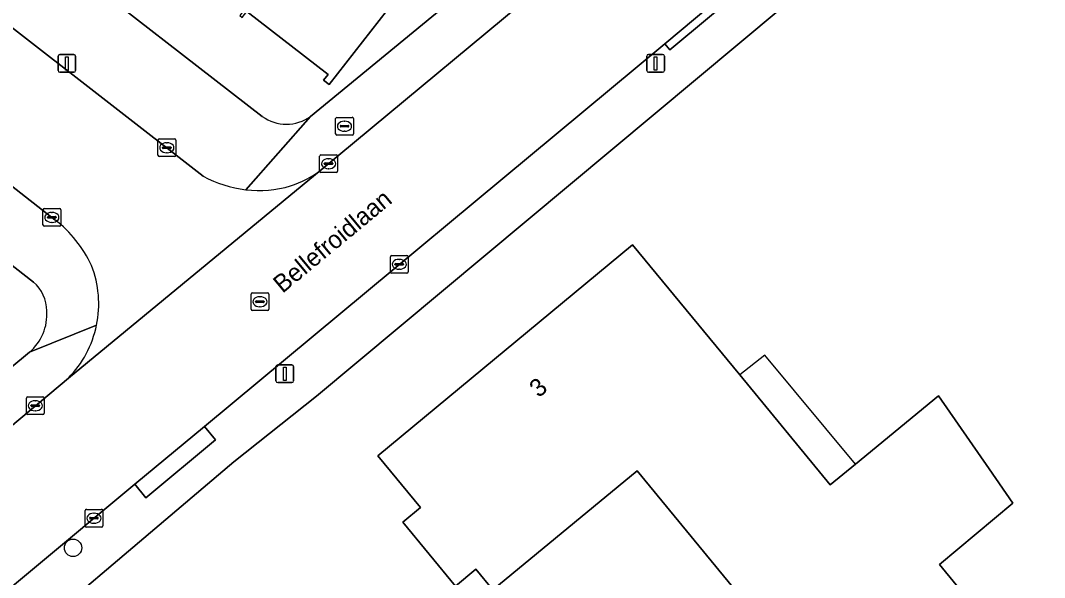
# Model space of a CAD drawing. Extents: x 157445 to 158888, y 383061 to 384688.
# Drawn here: x 158686.5 to 158744.1, y 383815.6 to 383846.9 of the extents above; entities that cross this region are included whole.
import ezdxf

# ---------------------------------------------------------------- set-up
doc = ezdxf.new("R2010")
doc.units = 0
for name, color, linetype in [('IMGEO_Boom', 7, 'Continuous'), ('IMGEO_Brandkraan', 7, 'Continuous'), ('IMGEO_Erf', 7, 'Continuous'), ('IMGEO_Kolk', 7, 'Continuous'), ('IMGEO_Lichtmast', 7, 'Continuous'), ('IMGEO_Openbare_ruimte_label', 7, 'Continuous'), ('IMGEO_Pand', 7, 'Continuous'), ('IMGEO_Pand_nummerreeks', 7, 'Continuous'), ('IMGEO_Pand_overbouw', 7, 'Continuous'), ('IMGEO_Rijbaan_lokaal_open', 7, 'Continuous'), ('IMGEO_Rioolput', 7, 'Continuous'), ('IMGEO_Voetpad_open', 7, 'Continuous')]:
    doc.layers.add(name, color=color, linetype=linetype)

msp = doc.modelspace()

# ---------------------------------------------------------------- linework, layer by layer
at = {"layer": 'IMGEO_Boom'}
msp.add_circle((158689.441, 383817.222), 0.489, dxfattribs=at)
at = {"layer": 'IMGEO_Brandkraan'}
for p, q in [((158704.21, 383840.515), (158704.21, 383841.367)), ((158704.285, 383841.441), (158705.137, 383841.441)), ((158704.698, 383841.221), (158704.723, 383841.221)), ((158705.211, 383841.367), (158705.211, 383840.515)), ((158704.469, 383840.935), (158704.469, 383840.947)), ((158704.907, 383840.898), (158704.509, 383840.898)), ((158704.512, 383840.984), (158704.91, 383840.984)), ((158704.721, 383840.661), (158704.696, 383840.661)), ((158704.953, 383840.947), (158704.953, 383840.935)), ((158705.137, 383840.441), (158704.285, 383840.441))]:
    msp.add_line(p, q, dxfattribs=at)
for points in [[(158704.21, 383840.515), (158704.21, 383841.367)], [(158704.285, 383841.441), (158705.137, 383841.441)], [(158705.211, 383841.367), (158705.211, 383840.515)], [(158705.137, 383840.441), (158704.285, 383840.441)]]:
    msp.add_lwpolyline(points, dxfattribs=at)
for centre, radius, start, end in [((158704.287, 383841.365), 0.0765, 91.55205, 178.44795), ((158704.287, 383841.365), 0.0765, 91.55205, 178.44795), ((158705.135, 383841.365), 0.0765, 1.55205, 88.44795), ((158705.135, 383841.365), 0.0765, 1.55205, 88.44795), ((158704.509, 383840.944), 0.0403, 85.87752, 175.75265), ((158704.506, 383840.934), 0.0366, 178.93798, 274.71019), ((158704.91, 383840.941), 0.043, 264.86636, 352.45326), ((158704.914, 383840.946), 0.0386, 1.73085, 96.63898), ((158704.287, 383840.517), 0.0765, 181.55205, 268.44795), ((158704.287, 383840.517), 0.0765, 181.55205, 268.44795), ((158705.135, 383840.517), 0.0765, 271.55205, 358.44795), ((158705.135, 383840.517), 0.0765, 271.55205, 358.44795)]:
    msp.add_arc(centre, radius, start, end, dxfattribs=at)
for centre, major_axis, ratio, start_param, end_param in [((158704.697, 383840.941), (-0.387, 0.002), 0.722429, 4.712389, 7.853982), ((158704.722, 383840.941), (-0.39, 0.002), 0.717154, 1.570796, 4.712389)]:
    msp.add_ellipse(centre, major_axis=major_axis, ratio=ratio, start_param=start_param, end_param=end_param, dxfattribs=at)
at = {"layer": 'IMGEO_Erf'}
for points in [[(158611.414, 383848.655), (158653.626, 383877.513), (158700.083, 383841.491)], [(158702.804, 383841.49), (158719.801, 383855.478), (158713.731, 383860.174), (158712.145, 383858.125), (158709.13, 383860.457), (158706.528, 383862.47), (158708.113, 383864.52), (158704.251, 383867.537), (158702.665, 383865.488), (158701.063, 383866.727), (158699.615, 383864.859), (158698.205, 383865.953), (158699.652, 383867.819), (158697.048, 383869.833), (158698.633, 383871.883), (158694.662, 383874.963), (158693.076, 383872.914), (158690.062, 383875.245)], [(158746.525, 383861.94), (158745.448, 383860.998), (158741.082, 383857.398), (158734.83, 383852.288), (158729.211, 383847.528), (158703.128, 383825.758), (158698.492, 383822.059), (158683.038, 383808.972), (158665.631, 383794.659), (158661.583, 383791.317), (158654.861, 383785.667), (158670.522, 383762.258), (158675.17, 383755.464), (158678.435, 383750.637), (158678.869, 383750), (158690.092, 383733.531)], [(158708.527, 383849.317), (158703.851, 383843.286), (158703.536, 383843.531), (158703.788, 383843.855), (158699.223, 383847.395)], [(158687.206, 383832.169), (158671.372, 383844.554)], [(158648.487, 383796.282), (158686.994, 383828.227)]]:
    msp.add_lwpolyline(points, dxfattribs=at)
msp.add_lwpolyline([(158710.955, 383815.068), (158707.993, 383818.668), (158708.988, 383819.487), (158706.592, 383822.397), (158720.912, 383834.267), (158726.947, 383826.947), (158732.038, 383820.773), (158733.454, 383821.937), (158738.13, 383825.781), (158740.973, 383821.668), (158742.312, 383819.731), (158738.173, 383816.287), (158740.225, 383813.784), (158737.252, 383811.252), (158738.087, 383810.279), (158734.45, 383807.261), (158733.609, 383808.287), (158732.703, 383807.527), (158721.171, 383821.546), (158713.051, 383814.866), (158712.104, 383816.014)], close=True, dxfattribs=at)
for centre, radius, start, end in [((158701.444, 383843.398), 2.343, 234.47889, 305.47899), ((158685.847, 383830.54), 2.122, 0.37008, 50.14829), ((158685.119, 383830.379), 2.854, 311.06235, 3.51273)]:
    msp.add_arc(centre, radius, start, end, dxfattribs=at)
at = {"layer": 'IMGEO_Kolk'}
for p, q in [((158694.216, 383839.304), (158694.216, 383840.156)), ((158694.291, 383840.23), (158695.143, 383840.23)), ((158694.704, 383840.01), (158694.729, 383840.01)), ((158695.217, 383840.156), (158695.217, 383839.304)), ((158694.475, 383839.724), (158694.475, 383839.736)), ((158694.913, 383839.687), (158694.515, 383839.687)), ((158694.518, 383839.773), (158694.916, 383839.773)), ((158694.727, 383839.45), (158694.702, 383839.45)), ((158694.959, 383839.736), (158694.959, 383839.724)), ((158695.143, 383839.23), (158694.291, 383839.23)), ((158703.313, 383838.406), (158703.313, 383839.258)), ((158703.388, 383839.332), (158704.24, 383839.332)), ((158703.572, 383838.826), (158703.572, 383838.838)), ((158703.615, 383838.875), (158704.013, 383838.875)), ((158703.801, 383839.112), (158703.826, 383839.112)), ((158704.056, 383838.838), (158704.056, 383838.826)), ((158704.314, 383839.258), (158704.314, 383838.406)), ((158704.24, 383838.332), (158703.388, 383838.332)), ((158704.01, 383838.789), (158703.612, 383838.789)), ((158703.824, 383838.552), (158703.799, 383838.552)), ((158687.747, 383835.387), (158687.747, 383836.239)), ((158687.822, 383836.313), (158688.674, 383836.313)), ((158688.235, 383836.093), (158688.26, 383836.093)), ((158688.748, 383836.239), (158688.748, 383835.387)), ((158688.006, 383835.807), (158688.006, 383835.819)), ((158688.444, 383835.77), (158688.046, 383835.77)), ((158688.049, 383835.856), (158688.447, 383835.856)), ((158688.258, 383835.533), (158688.233, 383835.533)), ((158688.49, 383835.819), (158688.49, 383835.807)), ((158688.674, 383835.313), (158687.822, 383835.313)), ((158707.364, 383833.672), (158708.216, 383833.672)), ((158707.289, 383832.746), (158707.289, 383833.598)), ((158707.548, 383833.166), (158707.548, 383833.178)), ((158707.986, 383833.129), (158707.588, 383833.129)), ((158707.591, 383833.215), (158707.989, 383833.215)), ((158707.777, 383833.452), (158707.802, 383833.452)), ((158708.032, 383833.178), (158708.032, 383833.166)), ((158708.29, 383833.598), (158708.29, 383832.746)), ((158708.216, 383832.672), (158707.364, 383832.672)), ((158707.8, 383832.892), (158707.775, 383832.892)), ((158686.815, 383824.789), (158686.815, 383825.641)), ((158686.89, 383825.715), (158687.742, 383825.715)), ((158687.816, 383825.641), (158687.816, 383824.789)), ((158687.074, 383825.209), (158687.074, 383825.221)), ((158687.512, 383825.172), (158687.114, 383825.172)), ((158687.117, 383825.258), (158687.515, 383825.258)), ((158687.303, 383825.495), (158687.328, 383825.495)), ((158687.558, 383825.221), (158687.558, 383825.209)), ((158687.742, 383824.715), (158686.89, 383824.715)), ((158687.326, 383824.935), (158687.301, 383824.935)), ((158690.115, 383818.462), (158690.115, 383819.314)), ((158690.19, 383819.388), (158691.042, 383819.388)), ((158691.116, 383819.314), (158691.116, 383818.462)), ((158690.374, 383818.882), (158690.374, 383818.894)), ((158690.812, 383818.845), (158690.414, 383818.845)), ((158690.417, 383818.931), (158690.815, 383818.931)), ((158690.603, 383819.168), (158690.628, 383819.168)), ((158690.858, 383818.894), (158690.858, 383818.882)), ((158691.042, 383818.388), (158690.19, 383818.388)), ((158690.626, 383818.608), (158690.601, 383818.608))]:
    msp.add_line(p, q, dxfattribs=at)
for points in [[(158694.216, 383839.304), (158694.216, 383840.156)], [(158694.291, 383840.23), (158695.143, 383840.23)], [(158695.217, 383840.156), (158695.217, 383839.304)], [(158695.143, 383839.23), (158694.291, 383839.23)], [(158703.313, 383838.406), (158703.313, 383839.258)], [(158703.388, 383839.332), (158704.24, 383839.332)], [(158704.314, 383839.258), (158704.314, 383838.406)], [(158704.24, 383838.332), (158703.388, 383838.332)], [(158687.747, 383835.387), (158687.747, 383836.239)], [(158687.822, 383836.313), (158688.674, 383836.313)], [(158688.748, 383836.239), (158688.748, 383835.387)], [(158688.674, 383835.313), (158687.822, 383835.313)], [(158707.364, 383833.672), (158708.216, 383833.672)], [(158707.289, 383832.746), (158707.289, 383833.598)], [(158708.29, 383833.598), (158708.29, 383832.746)], [(158708.216, 383832.672), (158707.364, 383832.672)], [(158686.815, 383824.789), (158686.815, 383825.641)], [(158686.89, 383825.715), (158687.742, 383825.715)], [(158687.816, 383825.641), (158687.816, 383824.789)], [(158687.742, 383824.715), (158686.89, 383824.715)], [(158690.115, 383818.462), (158690.115, 383819.314)], [(158690.19, 383819.388), (158691.042, 383819.388)], [(158691.116, 383819.314), (158691.116, 383818.462)], [(158691.042, 383818.388), (158690.19, 383818.388)]]:
    msp.add_lwpolyline(points, dxfattribs=at)
for centre, radius, start, end in [((158694.293, 383840.154), 0.0765, 91.55205, 178.44795), ((158694.293, 383840.154), 0.0765, 91.55205, 178.44795), ((158695.141, 383840.154), 0.0765, 1.55205, 88.44795), ((158695.141, 383840.154), 0.0765, 1.55205, 88.44795), ((158694.515, 383839.733), 0.0403, 85.87752, 175.75265), ((158694.512, 383839.723), 0.0366, 178.93798, 274.71019), ((158694.916, 383839.73), 0.043, 264.86636, 352.45326), ((158694.92, 383839.735), 0.0386, 1.73085, 96.63898), ((158694.293, 383839.306), 0.0765, 181.55205, 268.44795), ((158694.293, 383839.306), 0.0765, 181.55205, 268.44795), ((158695.141, 383839.306), 0.0765, 271.55205, 358.44795), ((158695.141, 383839.306), 0.0765, 271.55205, 358.44795), ((158703.39, 383839.256), 0.0765, 91.55205, 178.44795), ((158703.39, 383839.256), 0.0765, 91.55205, 178.44795), ((158703.612, 383838.835), 0.0403, 85.87752, 175.75265), ((158703.609, 383838.825), 0.0366, 178.93798, 274.71019), ((158704.013, 383838.832), 0.043, 264.86636, 352.45326), ((158704.017, 383838.837), 0.0386, 1.73085, 96.63898), ((158704.238, 383839.256), 0.0765, 1.55205, 88.44795), ((158704.238, 383839.256), 0.0765, 1.55205, 88.44795), ((158703.39, 383838.408), 0.0765, 181.55205, 268.44795), ((158703.39, 383838.408), 0.0765, 181.55205, 268.44795), ((158704.238, 383838.408), 0.0765, 271.55205, 358.44795), ((158704.238, 383838.408), 0.0765, 271.55205, 358.44795), ((158687.824, 383836.237), 0.0765, 91.55205, 178.44795), ((158687.824, 383836.237), 0.0765, 91.55205, 178.44795), ((158688.672, 383836.237), 0.0765, 1.55205, 88.44795), ((158688.672, 383836.237), 0.0765, 1.55205, 88.44795), ((158687.824, 383835.389), 0.0765, 181.55205, 268.44795), ((158687.824, 383835.389), 0.0765, 181.55205, 268.44795), ((158688.046, 383835.816), 0.0403, 85.87752, 175.75265), ((158688.043, 383835.806), 0.0366, 178.93798, 274.71019), ((158688.447, 383835.813), 0.043, 264.86636, 352.45326), ((158688.451, 383835.818), 0.0386, 1.73085, 96.63898), ((158688.672, 383835.389), 0.0765, 271.55205, 358.44795), ((158688.672, 383835.389), 0.0765, 271.55205, 358.44795), ((158707.366, 383833.596), 0.0765, 91.55205, 178.44795), ((158707.366, 383833.596), 0.0765, 91.55205, 178.44795), ((158708.214, 383833.596), 0.0765, 1.55205, 88.44795), ((158708.214, 383833.596), 0.0765, 1.55205, 88.44795), ((158707.588, 383833.175), 0.0403, 85.87752, 175.75265), ((158707.585, 383833.165), 0.0366, 178.93798, 274.71019), ((158707.989, 383833.172), 0.043, 264.86636, 352.45326), ((158707.993, 383833.177), 0.0386, 1.73085, 96.63898), ((158707.366, 383832.748), 0.0765, 181.55205, 268.44795), ((158707.366, 383832.748), 0.0765, 181.55205, 268.44795), ((158708.214, 383832.748), 0.0765, 271.55205, 358.44795), ((158708.214, 383832.748), 0.0765, 271.55205, 358.44795), ((158686.892, 383825.639), 0.0765, 91.55205, 178.44795), ((158686.892, 383825.639), 0.0765, 91.55205, 178.44795), ((158687.74, 383825.639), 0.0765, 1.55205, 88.44795), ((158687.74, 383825.639), 0.0765, 1.55205, 88.44795), ((158687.114, 383825.218), 0.0403, 85.87752, 175.75265), ((158687.111, 383825.208), 0.0366, 178.93798, 274.71019), ((158687.515, 383825.215), 0.043, 264.86636, 352.45326), ((158687.519, 383825.22), 0.0386, 1.73085, 96.63898), ((158686.892, 383824.791), 0.0765, 181.55205, 268.44795), ((158686.892, 383824.791), 0.0765, 181.55205, 268.44795), ((158687.74, 383824.791), 0.0765, 271.55205, 358.44795), ((158687.74, 383824.791), 0.0765, 271.55205, 358.44795), ((158690.192, 383819.312), 0.0765, 91.55205, 178.44795), ((158690.192, 383819.312), 0.0765, 91.55205, 178.44795), ((158691.04, 383819.312), 0.0765, 1.55205, 88.44795), ((158691.04, 383819.312), 0.0765, 1.55205, 88.44795), ((158690.414, 383818.891), 0.0403, 85.87752, 175.75265), ((158690.411, 383818.881), 0.0366, 178.93798, 274.71019), ((158690.815, 383818.888), 0.043, 264.86636, 352.45326), ((158690.819, 383818.893), 0.0386, 1.73085, 96.63898), ((158690.192, 383818.464), 0.0765, 181.55205, 268.44795), ((158690.192, 383818.464), 0.0765, 181.55205, 268.44795), ((158691.04, 383818.464), 0.0765, 271.55205, 358.44795), ((158691.04, 383818.464), 0.0765, 271.55205, 358.44795)]:
    msp.add_arc(centre, radius, start, end, dxfattribs=at)
for centre, major_axis, ratio, start_param, end_param in [((158694.703, 383839.73), (-0.387, 0.002), 0.722429, 4.712389, 7.853982), ((158694.728, 383839.73), (-0.39, 0.002), 0.717154, 1.570796, 4.712389), ((158703.8, 383838.832), (-0.387, 0.002), 0.722429, 4.712389, 7.853982), ((158703.825, 383838.832), (-0.39, 0.002), 0.717154, 1.570796, 4.712389), ((158688.234, 383835.813), (-0.387, 0.002), 0.722429, 4.712389, 7.853982), ((158688.259, 383835.813), (-0.39, 0.002), 0.717154, 1.570796, 4.712389), ((158707.776, 383833.172), (-0.387, 0.002), 0.722429, 4.712389, 7.853982), ((158707.801, 383833.172), (-0.39, 0.002), 0.717154, 1.570796, 4.712389), ((158687.302, 383825.215), (-0.387, 0.002), 0.722429, 4.712389, 7.853982), ((158687.327, 383825.215), (-0.39, 0.002), 0.717154, 1.570796, 4.712389), ((158690.602, 383818.888), (-0.387, 0.002), 0.722429, 4.712389, 7.853982), ((158690.627, 383818.888), (-0.39, 0.002), 0.717154, 1.570796, 4.712389)]:
    msp.add_ellipse(centre, major_axis=major_axis, ratio=ratio, start_param=start_param, end_param=end_param, dxfattribs=at)
at = {"layer": 'IMGEO_Lichtmast'}
for p, q in [((158688.595, 383844.076), (158688.595, 383844.876)), ((158688.595, 383844.876), (158688.595, 383844.076)), ((158688.695, 383844.976), (158689.485, 383844.976)), ((158689.485, 383844.976), (158688.695, 383844.976)), ((158689.585, 383844.876), (158689.585, 383844.076)), ((158689.585, 383844.076), (158689.585, 383844.876)), ((158721.714, 383844.079), (158721.714, 383844.879)), ((158721.714, 383844.879), (158721.714, 383844.079)), ((158721.814, 383844.979), (158722.604, 383844.979)), ((158722.604, 383844.979), (158721.814, 383844.979)), ((158722.704, 383844.879), (158722.704, 383844.079)), ((158722.704, 383844.079), (158722.704, 383844.879)), ((158689.485, 383843.976), (158688.695, 383843.976)), ((158688.695, 383843.976), (158689.485, 383843.976)), ((158722.604, 383843.979), (158721.814, 383843.979)), ((158721.814, 383843.979), (158722.604, 383843.979)), ((158700.853, 383826.617), (158700.853, 383827.417)), ((158700.853, 383827.417), (158700.853, 383826.617)), ((158700.953, 383827.517), (158701.743, 383827.517)), ((158701.743, 383827.517), (158700.953, 383827.517)), ((158701.843, 383827.417), (158701.843, 383826.617)), ((158701.843, 383826.617), (158701.843, 383827.417)), ((158701.743, 383826.517), (158700.953, 383826.517)), ((158700.953, 383826.517), (158701.743, 383826.517))]:
    msp.add_line(p, q, dxfattribs=at)
for points in [[(158689.015, 383844.851), (158689.165, 383844.851), (158689.165, 383844.101), (158689.015, 383844.101), (158689.015, 383844.851)], [(158722.134, 383844.854), (158722.284, 383844.854), (158722.284, 383844.104), (158722.134, 383844.104), (158722.134, 383844.854)], [(158701.273, 383827.392), (158701.423, 383827.392), (158701.423, 383826.642), (158701.273, 383826.642), (158701.273, 383827.392)]]:
    msp.add_lwpolyline(points, dxfattribs=at)
for centre, start, end in [((158688.695, 383844.876), 90, 180), ((158688.695, 383844.876), 90, 180), ((158689.485, 383844.876), 0, 90), ((158689.485, 383844.876), 360, 90), ((158721.814, 383844.879), 90, 180), ((158721.814, 383844.879), 90, 180), ((158722.604, 383844.879), 0, 90), ((158722.604, 383844.879), 360, 90), ((158688.695, 383844.076), 180, 270), ((158688.695, 383844.076), 180, 270), ((158689.485, 383844.076), 270, 0), ((158689.485, 383844.076), 270, 0), ((158721.814, 383844.079), 180, 270), ((158721.814, 383844.079), 180, 270), ((158722.604, 383844.079), 270, 0), ((158722.604, 383844.079), 270, 0), ((158700.953, 383827.417), 90, 180), ((158700.953, 383827.417), 90, 180), ((158701.743, 383827.417), 0, 90), ((158701.743, 383827.417), 360, 90), ((158700.953, 383826.617), 180, 270), ((158700.953, 383826.617), 180, 270), ((158701.743, 383826.617), 270, 0), ((158701.743, 383826.617), 270, 0)]:
    msp.add_arc(centre, 0.1, start, end, dxfattribs=at)
at = {"layer": 'IMGEO_Pand'}
for points in [[(158703.447, 383853.127), (158698.822, 383847.162), (158698.959, 383847.055), (158699.223, 383847.395), (158703.788, 383843.855), (158703.536, 383843.531), (158703.851, 383843.286), (158708.527, 383849.317), (158708.213, 383849.561), (158707.906, 383849.165), (158703.346, 383852.701), (158703.59, 383853.016)], [(158710.955, 383815.068), (158712.104, 383816.014), (158713.051, 383814.866), (158721.171, 383821.546), (158732.703, 383807.527), (158733.609, 383808.287), (158734.45, 383807.261), (158738.087, 383810.279), (158737.252, 383811.252), (158740.225, 383813.784), (158738.173, 383816.287), (158742.312, 383819.731), (158740.973, 383821.668), (158738.13, 383825.781), (158733.454, 383821.937), (158732.038, 383820.773), (158726.947, 383826.947), (158720.912, 383834.267), (158706.592, 383822.397), (158708.988, 383819.487), (158707.993, 383818.668)]]:
    msp.add_lwpolyline(points, close=True, dxfattribs=at)
at = {"layer": 'IMGEO_Pand_overbouw'}
msp.add_lwpolyline([(158733.454, 383821.937), (158728.355, 383828.068), (158726.947, 383826.947), (158732.038, 383820.773)], close=True, dxfattribs=at)
at = {"layer": 'IMGEO_Rijbaan_lokaal_open'}
msp.add_lwpolyline([(158722.736, 383845.567), (158725.268, 383847.696), (158740.686, 383860.527), (158743.184, 383862.603), (158743.386, 383862.8), (158738.946, 383868.013), (158738.497, 383867.686), (158731.42, 383861.766), (158703.395, 383838.483), (158689.175, 383826.772), (158667.367, 383808.487), (158654.385, 383797.786), (158650.35, 383794.454), (158649.719, 383793.9), (158654.04, 383788.54), (158654.242, 383788.702), (158658.228, 383792.027), (158659.793, 383793.305), (158663.939, 383796.693), (158677.533, 383808.003), (158681.262, 383811.105), (158692.91, 383820.795), (158696.83, 383824.057)], close=True, dxfattribs=at)
for points in [[(158656.94, 383860.193), (158672.85, 383847.872), (158674.244, 383846.78), (158677.187, 383844.476), (158688.422, 383835.678)], [(158696.767, 383838.137), (158674.326, 383855.563)], [(158689.175, 383826.772), (158703.395, 383838.483)]]:
    msp.add_lwpolyline(points, dxfattribs=at)
for centre, radius, start, end in [((158699.896, 383843.071), 5.77, 287.93001, 307.3346), ((158699.888, 383843.761), 6.432, 240.97431, 263.53808), ((158699.887, 383843.782), 6.453, 263.56271, 286.05532), ((158684.141, 383830.148), 6.993, 24.98678, 52.25685), ((158684.929, 383830.943), 5.956, 348.38281, 21.25178), ((158684.942, 383830.944), 5.943, 315.41443, 348.35258)]:
    msp.add_arc(centre, radius, start, end, dxfattribs=at)
at = {"layer": 'IMGEO_Rioolput'}
for p, q in [((158699.451, 383830.64), (158699.451, 383831.492)), ((158699.526, 383831.566), (158700.378, 383831.566)), ((158699.939, 383831.346), (158699.964, 383831.346)), ((158700.452, 383831.492), (158700.452, 383830.64)), ((158699.71, 383831.06), (158699.71, 383831.072)), ((158700.148, 383831.023), (158699.75, 383831.023)), ((158699.753, 383831.109), (158700.151, 383831.109)), ((158699.962, 383830.786), (158699.937, 383830.786)), ((158700.194, 383831.072), (158700.194, 383831.06)), ((158700.378, 383830.566), (158699.526, 383830.566))]:
    msp.add_line(p, q, dxfattribs=at)
for points in [[(158699.451, 383830.64), (158699.451, 383831.492)], [(158699.526, 383831.566), (158700.378, 383831.566)], [(158700.452, 383831.492), (158700.452, 383830.64)], [(158700.378, 383830.566), (158699.526, 383830.566)]]:
    msp.add_lwpolyline(points, dxfattribs=at)
for centre, radius, start, end in [((158699.528, 383831.49), 0.0765, 91.55205, 178.44795), ((158699.528, 383831.49), 0.0765, 91.55205, 178.44795), ((158700.376, 383831.49), 0.0765, 1.55205, 88.44795), ((158700.376, 383831.49), 0.0765, 1.55205, 88.44795), ((158699.75, 383831.069), 0.0403, 85.87752, 175.75265), ((158699.747, 383831.059), 0.0366, 178.93798, 274.71019), ((158700.151, 383831.066), 0.043, 264.86636, 352.45326), ((158700.155, 383831.071), 0.0386, 1.73085, 96.63898), ((158699.528, 383830.642), 0.0765, 181.55205, 268.44795), ((158699.528, 383830.642), 0.0765, 181.55205, 268.44795), ((158700.376, 383830.642), 0.0765, 271.55205, 358.44795), ((158700.376, 383830.642), 0.0765, 271.55205, 358.44795)]:
    msp.add_arc(centre, radius, start, end, dxfattribs=at)
for centre, major_axis, ratio, start_param, end_param in [((158699.938, 383831.066), (-0.387, 0.002), 0.722429, 4.712389, 7.853982), ((158699.963, 383831.066), (-0.39, 0.002), 0.717154, 1.570796, 4.712389)]:
    msp.add_ellipse(centre, major_axis=major_axis, ratio=ratio, start_param=start_param, end_param=end_param, dxfattribs=at)
at = {"layer": 'IMGEO_Voetpad_open'}
for points in [[(158700.083, 383841.491), (158653.626, 383877.513)], [(158736.709, 383869.542), (158730.432, 383864.296), (158730.279, 383864.101), (158720.866, 383856.354), (158719.801, 383855.478), (158702.804, 383841.49), (158699.164, 383837.37)], [(158660.788, 383866.033), (158674.326, 383855.563), (158696.767, 383838.137)], [(158750.794, 383862.615), (158747.569, 383865.479), (158747.545, 383865.464), (158743.892, 383863.161), (158743.386, 383862.8), (158743.184, 383862.603), (158740.686, 383860.527), (158740.973, 383860.195), (158723.005, 383845.238), (158722.736, 383845.567), (158696.83, 383824.057), (158697.457, 383823.304), (158693.537, 383820.042), (158692.91, 383820.795), (158681.262, 383811.105), (158677.533, 383808.003), (158663.939, 383796.693), (158665.631, 383794.659), (158683.038, 383808.972), (158698.492, 383822.059), (158703.128, 383825.758), (158729.211, 383847.528)], [(158703.395, 383838.483), (158731.42, 383861.766)], [(158620.073, 383836.143), (158651.596, 383857.766), (158652.637, 383857.965), (158653.695, 383857.91), (158654.799, 383857.378), (158670.051, 383845.576), (158671.372, 383844.554), (158687.206, 383832.169)], [(158688.422, 383835.678), (158677.187, 383844.476)], [(158699.164, 383837.37), (158702.804, 383841.49)], [(158690.763, 383829.744), (158686.994, 383828.227), (158648.487, 383796.282)], [(158686.994, 383828.227), (158690.763, 383829.744)], [(158667.367, 383808.487), (158689.175, 383826.772)]]:
    msp.add_lwpolyline(points, dxfattribs=at)
for points in [[(158740.686, 383860.527), (158725.268, 383847.696), (158722.736, 383845.567), (158723.005, 383845.238), (158740.973, 383860.195)], [(158692.91, 383820.795), (158693.537, 383820.042), (158697.457, 383823.304), (158696.83, 383824.057)]]:
    msp.add_lwpolyline(points, close=True, dxfattribs=at)
for centre, radius, start, end in [((158701.444, 383843.398), 2.343, 234.47889, 305.47899), ((158699.896, 383843.071), 5.77, 287.93001, 307.3346), ((158699.888, 383843.761), 6.432, 240.97431, 263.53808), ((158699.887, 383843.782), 6.453, 263.56271, 286.05532), ((158684.141, 383830.148), 6.993, 24.98678, 52.25685), ((158684.929, 383830.943), 5.956, 348.38281, 21.25178), ((158685.847, 383830.54), 2.122, 0.37008, 50.14829), ((158685.119, 383830.379), 2.854, 311.06235, 3.51273), ((158684.942, 383830.944), 5.943, 315.41443, 348.35258)]:
    msp.add_arc(centre, radius, start, end, dxfattribs=at)

# ---------------------------------------------------------------- texts
at = {"layer": 'IMGEO_Openbare_ruimte_label'}
msp.add_text('Bellefroidlaan', height=1, rotation=39.64417, dxfattribs=at).set_placement((158701.224, 383831.51))
at = {"layer": 'IMGEO_Pand_nummerreeks'}
msp.add_text('3', height=1, rotation=39.6557, dxfattribs=at).set_placement((158715.634, 383825.631))

doc.saveas('drawing.dxf')
